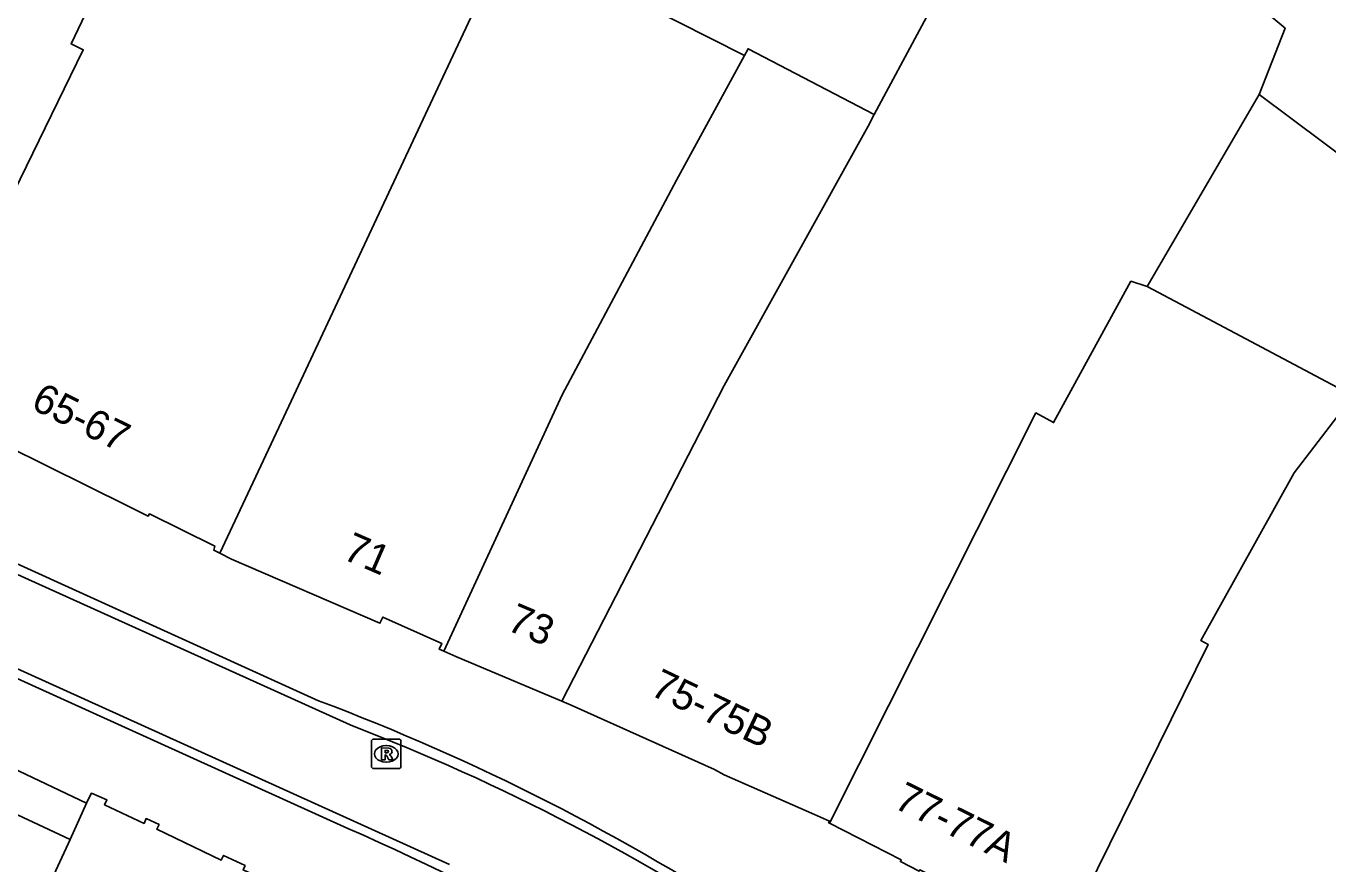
# Model space of a CAD drawing. Extents: x 161087 to 161922, y 382574 to 383873.
# Drawn here: x 161595.78 to 161639.88, y 383018.93 to 383047.34 of the extents above; entities that cross this region are included whole.
import ezdxf

# ---------------------------------------------------------------- set-up
doc = ezdxf.new("R2010")
doc.units = 0
for name, color, linetype in [('IMGEO_Lijnafwatering', 7, 'Continuous'), ('IMGEO_Pand', 7, 'Continuous'), ('IMGEO_Pand_nummerreeks', 7, 'Continuous'), ('IMGEO_Pand_overbouw', 7, 'Continuous'), ('IMGEO_Rioolput', 7, 'Continuous'), ('IMGEO_Voetgangersgebied_gesloten', 7, 'Continuous'), ('IMGEO_Voetgangersgebied_open', 7, 'Continuous')]:
    doc.layers.add(name, color=color, linetype=linetype)

msp = doc.modelspace()

# ---------------------------------------------------------------- linework, layer by layer
at = {"layer": 'IMGEO_Lijnafwatering'}
for points in [[(161581.487, 383035.465), (161605.679, 383024.464)], [(161579.66, 383032.393), (161606.673, 383020.138)]]:
    msp.add_lwpolyline(points, dxfattribs=at)
for centre, radius, start, end in [((161579.171, 382953.81), 75.463, 43.66446, 69.43511), ((161571.511, 382939.689), 87.797, 54.24429, 66.39142)]:
    msp.add_arc(centre, radius, start, end, dxfattribs=at)
at = {"layer": 'IMGEO_Pand'}
for points in [[(161591.935, 383034.677), (161597.716, 383046.532), (161597.301, 383046.734), (161600.583, 383053.609), (161601.496, 383055.415), (161601.562, 383055.545)], [(161602.34, 383029.465), (161604.506, 383034.095), (161609.552, 383044.883), (161612.126, 383050.38)], [(161612.126, 383050.38), (161620.115, 383046.344)], [(161624.511, 383044.337), (161627.738, 383050.367)], [(161637.629, 383047.936), (161638.43, 383047.264), (161637.551, 383045.021)], [(161620.115, 383046.344), (161620.236, 383046.567), (161624.511, 383044.337)], [(161609.934, 383026.142), (161613.932, 383034.831), (161617.815, 383042.118), (161620.115, 383046.344)], [(161637.551, 383045.021), (161633.754, 383038.504)], [(161637.551, 383045.021), (161643.003, 383040.94)], [(161613.929, 383024.447), (161619.42, 383035.148), (161624.301, 383043.944), (161624.511, 383044.337)], [(161633.754, 383038.504), (161633.206, 383038.687), (161630.584, 383033.897), (161629.987, 383034.224), (161622.995, 383020.312)], [(161640.737, 383034.802), (161635.817, 383037.41), (161633.754, 383038.504)], [(161602.34, 383029.465), (161602.133, 383029.567), (161602.176, 383029.7), (161599.954, 383030.799), (161599.919, 383030.727), (161599.235, 383031.065), (161592.352, 383034.469), (161591.935, 383034.677)], [(161640.737, 383034.802), (161638.738, 383032.194), (161635.573, 383026.502), (161635.821, 383026.367), (161630.82, 383016.229)], [(161609.934, 383026.142), (161609.771, 383026.213), (161609.859, 383026.409), (161607.865, 383027.299), (161607.765, 383027.09), (161602.741, 383029.267), (161602.34, 383029.465)], [(161613.929, 383024.447), (161613.36, 383024.684), (161610.333, 383025.969), (161609.934, 383026.142)], [(161622.995, 383020.312), (161622.963, 383020.328), (161622.994, 383020.386), (161622.486, 383020.608), (161619.424, 383021.951), (161619.093, 383022.131), (161614.239, 383024.318), (161613.929, 383024.447)], [(161597.828, 383020.995), (161597.945, 383021.255), (161597.998, 383021.332), (161598.514, 383021.101), (161598.437, 383020.938), (161599.775, 383020.306), (161599.845, 383020.467), (161600.281, 383020.265), (161600.207, 383020.111), (161602.39, 383019.064), (161602.469, 383019.223), (161603.195, 383018.878), (161603.127, 383018.732), (161605.275, 383017.721), (161605.346, 383017.87), (161605.765, 383017.67), (161605.696, 383017.518), (161607.043, 383016.877), (161607.126, 383017.031), (161607.624, 383016.773), (161607.579, 383016.676)], [(161597.828, 383020.995), (161597.271, 383019.756), (161594.908, 383014.656), (161593.731, 383012.151), (161589.147, 383002.399), (161594.251, 383000), (161598.828, 382997.849)], [(161630.82, 383016.229), (161630.721, 383016.28), (161630.716, 383016.23), (161627.079, 383018.166), (161627.1, 383018.21), (161626.051, 383018.728), (161626.028, 383018.684), (161625.395, 383019.012), (161625.424, 383019.068), (161622.995, 383020.312)]]:
    msp.add_lwpolyline(points, dxfattribs=at)
at = {"layer": 'IMGEO_Pand_overbouw'}
msp.add_lwpolyline([(161597.271, 383019.756), (161594.585, 383021.02), (161592.171, 383015.943), (161594.908, 383014.656)], close=True, dxfattribs=at)
at = {"layer": 'IMGEO_Rioolput'}
for p, q in [((161607.477, 383022.237), (161607.477, 383023.089)), ((161607.552, 383023.163), (161608.404, 383023.163)), ((161608.478, 383023.089), (161608.478, 383022.237)), ((161607.965, 383022.943), (161607.99, 383022.943)), ((161607.988, 383022.383), (161607.963, 383022.383)), ((161608.404, 383022.163), (161607.552, 383022.163))]:
    msp.add_line(p, q, dxfattribs=at)
for points in [[(161607.477, 383022.237), (161607.477, 383023.089)], [(161607.552, 383023.163), (161608.404, 383023.163)], [(161608.478, 383023.089), (161608.478, 383022.237)], [(161608.066, 383022.861), (161607.814, 383022.863), (161607.814, 383022.463)], [(161607.814, 383022.463), (161607.938, 383022.463), (161607.938, 383022.625), (161607.949, 383022.625)], [(161607.992, 383022.782), (161607.938, 383022.782), (161607.938, 383022.701)], [(161607.938, 383022.701), (161607.99, 383022.701)], [(161607.996, 383022.596), (161608.067, 383022.463), (161608.207, 383022.463), (161608.142, 383022.589)], [(161608.404, 383022.163), (161607.552, 383022.163)]]:
    msp.add_lwpolyline(points, dxfattribs=at)
for centre, radius, start, end in [((161607.554, 383023.087), 0.0765, 91.552, 178.448), ((161607.554, 383023.087), 0.0765, 91.552, 178.448), ((161608.402, 383023.087), 0.0765, 1.552, 88.448), ((161608.402, 383023.087), 0.0765, 1.552, 88.448), ((161607.948, 383022.572), 0.0533, 26.0293, 88.6989), ((161607.974, 383022.89), 0.19, 274.7715, 282.9687), ((161607.998, 383022.686), 0.0964, 77.0061, 93.1865), ((161608.012, 383022.743), 0.0378, 276.6634, 79.6772), ((161608.065, 383022.751), 0.109, 350.3612, 89.416), ((161608.063, 383022.751), 0.112, 277.5842, 350.9817), ((161608.047, 383022.536), 0.108, 29.5134, 73.7905), ((161607.554, 383022.239), 0.0765, 181.552, 268.448), ((161607.554, 383022.239), 0.0765, 181.552, 268.448), ((161608.402, 383022.239), 0.0765, 271.552, 358.448), ((161608.402, 383022.239), 0.0765, 271.552, 358.448)]:
    msp.add_arc(centre, radius, start, end, dxfattribs=at)
for centre, major_axis, ratio, start_param, end_param in [((161607.964, 383022.663), (-0.387, 0.002), 0.722429, 4.712389, 7.853982), ((161607.989, 383022.663), (-0.39, 0.002), 0.717154, 1.570796, 4.712389)]:
    msp.add_ellipse(centre, major_axis=major_axis, ratio=ratio, start_param=start_param, end_param=end_param, dxfattribs=at)
at = {"layer": 'IMGEO_Voetgangersgebied_gesloten'}
for points in [[(161610.121, 383018.913), (161573.744, 383035.403), (161568.118, 383038.081), (161562.264, 383041.226), (161530.386, 383059.686), (161528.822, 383060.639), (161492.002, 383082.168)], [(161606.751, 383023.646), (161581.31, 383035.152), (161574.303, 383038.328)]]:
    msp.add_lwpolyline(points, dxfattribs=at)
msp.add_arc((161580.738, 382955.994), 72.481, 42.98401, 68.96781, dxfattribs=at)
at = {"layer": 'IMGEO_Voetgangersgebied_open'}
msp.add_lwpolyline([(161593.938, 383022.832), (161597.828, 383020.995)], dxfattribs=at)

# ---------------------------------------------------------------- texts
at = {"layer": 'IMGEO_Pand_nummerreeks'}
for s, rotation, p in [('65-67', 333.684, (161595.9, 383034.388)), ('71', 336.5718, (161606.462, 383029.29)), ('73', 336.9957, (161612.018, 383026.883)), ('75-75B', 334.5893, (161616.873, 383024.681)), ('77-77A', 333.7184, (161625.128, 383020.856))]:
    msp.add_text(s, height=1, rotation=rotation, dxfattribs=at).set_placement(p)

doc.saveas('drawing.dxf')
